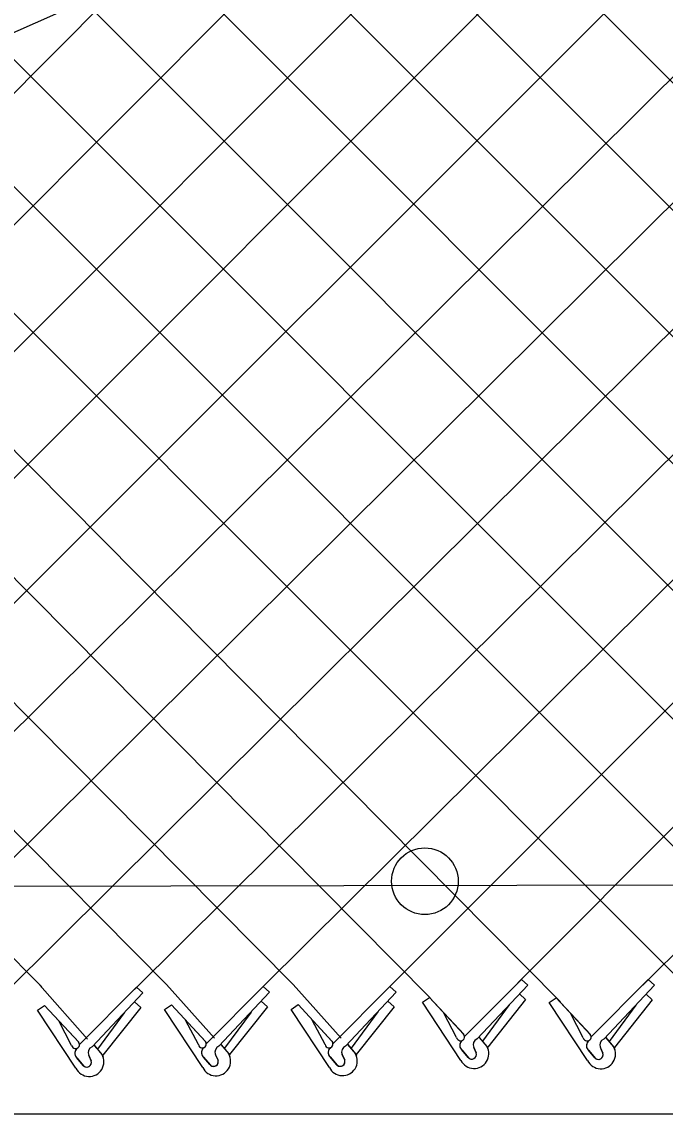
# Model space of a CAD drawing. Extents: x 0 to 2.85, y -0.1 to 1.83.
# Drawn here: x 1.2376 to 1.2785, y 1.2816 to 1.3511 of the extents above; entities that cross this region are included whole.
import ezdxf

# ---------------------------------------------------------------- set-up
doc = ezdxf.new("R2010")
doc.units = 0
for name, color, linetype in [('sb_Chainlink Fence', 7, 'Continuous'), ('sb_Earth', 7, 'Continuous'), ('sb_Existing Structural Steel', 7, 'Continuous')]:
    doc.layers.add(name, color=color, linetype=linetype)

msp = doc.modelspace()

# ---------------------------------------------------------------- linework, layer by layer
at = {"layer": 'sb_Chainlink Fence'}
for p, q in [((1.1805151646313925, 1.2895157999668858), (1.2915922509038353, 1.4013364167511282)), ((1.1315925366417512, 1.3979591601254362), (1.2389142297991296, 1.2896793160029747)), ((1.1396460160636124, 1.3979387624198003), (1.2469242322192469, 1.2897511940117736)), ((1.1477002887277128, 1.3979553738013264), (1.2549061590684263, 1.2898329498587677)), ((1.1558672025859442, 1.3977095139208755), (1.2636071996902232, 1.2889921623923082)), ((1.1639200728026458, 1.3977038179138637), (1.2718940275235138, 1.2887328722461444)), ((1.1720127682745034, 1.3977066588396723), (1.279386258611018, 1.2902100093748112)), ((1.188120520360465, 1.3977028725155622), (1.2955973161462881, 1.2901616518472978)), ((1.1800662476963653, 1.3976862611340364), (1.2877191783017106, 1.2899658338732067)), ((1.1965874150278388, 1.3974528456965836), (1.3040279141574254, 1.2898737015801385)), ((1.2046402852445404, 1.3974471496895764), (1.3122445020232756, 1.2897105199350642)), ((1.212732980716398, 1.3974499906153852), (1.3200207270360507, 1.2899730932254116)), ((1.2207864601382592, 1.397429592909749), (1.3280237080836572, 1.289982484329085)), ((1.2288407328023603, 1.3974462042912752), (1.3360612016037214, 1.2900584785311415)), ((1.1885775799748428, 1.2894562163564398), (1.2955891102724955, 1.3967338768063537)), ((1.1966343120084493, 1.2895009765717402), (1.303681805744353, 1.396736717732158)), ((1.2045283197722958, 1.2893614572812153), (1.311735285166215, 1.3967163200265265)), ((1.212535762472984, 1.289460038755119), (1.3197895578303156, 1.3967329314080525)), ((1.2203680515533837, 1.2892561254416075), (1.3282564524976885, 1.3964829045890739)), ((1.2286213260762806, 1.289436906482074), (1.33630932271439, 1.3964772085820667)), ((1.236559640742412, 1.2892719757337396), (1.3444020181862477, 1.3964800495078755)), ((1.2448086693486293, 1.2895248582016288), (1.3524554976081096, 1.3964596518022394)), ((1.2529972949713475, 1.2897002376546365), (1.3605097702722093, 1.3964762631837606)), ((1.2610501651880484, 1.2897059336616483), (1.3675847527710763, 1.39655592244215)), ((1.2691732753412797, 1.2899304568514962), (1.3756798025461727, 1.3968581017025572)), ((1.2771338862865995, 1.2897935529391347), (1.3841466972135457, 1.3966080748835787)), ((1.2657862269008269, 1.2865164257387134), (1.2694135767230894, 1.2901591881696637)), ((1.2698093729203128, 1.289800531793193), (1.2694135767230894, 1.2901591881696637)), ((1.2738404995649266, 1.286499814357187), (1.2774678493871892, 1.2901425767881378)), ((1.2778636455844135, 1.289783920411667), (1.2774678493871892, 1.2901425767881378)), ((1.2387965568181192, 1.2897824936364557), (1.241831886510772, 1.2863648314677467)), ((1.2413132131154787, 1.2860127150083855), (1.244940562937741, 1.2896554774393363)), ((1.2453363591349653, 1.2892968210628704), (1.244940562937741, 1.2896554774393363)), ((1.2468532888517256, 1.2898272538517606), (1.2498886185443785, 1.2864095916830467)), ((1.249369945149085, 1.2860574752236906), (1.2529972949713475, 1.2897002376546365)), ((1.2501676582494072, 1.2859149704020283), (1.2533930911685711, 1.2893415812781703)), ((1.2533930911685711, 1.2893415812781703), (1.2529972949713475, 1.2897002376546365)), ((1.2549061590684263, 1.2898329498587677), (1.2579414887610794, 1.286415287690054)), ((1.2574228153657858, 1.2860631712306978), (1.2610501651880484, 1.2897059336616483)), ((1.2582205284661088, 1.2859206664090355), (1.2614459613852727, 1.2893472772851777)), ((1.2614459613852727, 1.2893472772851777), (1.2610501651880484, 1.2897059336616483)), ((1.2665839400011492, 1.286373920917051), (1.2698093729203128, 1.289800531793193)), ((1.2746382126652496, 1.286357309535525), (1.2778636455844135, 1.289783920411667)), ((1.2421109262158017, 1.2858702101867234), (1.2453363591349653, 1.2892968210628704)), ((1.245202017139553, 1.2883708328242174), (1.2448062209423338, 1.2887294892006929)), ((1.253258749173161, 1.2884155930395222), (1.2528629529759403, 1.288774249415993)), ((1.2613116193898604, 1.2884212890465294), (1.2609158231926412, 1.2887799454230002)), ((1.2631255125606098, 1.2886986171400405), (1.2635714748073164, 1.2890033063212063)), ((1.2655619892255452, 1.2850097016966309), (1.2631255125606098, 1.2886986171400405)), ((1.2635714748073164, 1.2890033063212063), (1.2657274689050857, 1.2866796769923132)), ((1.2635714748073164, 1.2890033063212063), (1.2657412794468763, 1.2866659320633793)), ((1.2696750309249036, 1.288874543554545), (1.2672622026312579, 1.2858398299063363)), ((1.2696750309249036, 1.288874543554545), (1.2692792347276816, 1.2892331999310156)), ((1.2711797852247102, 1.288682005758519), (1.271625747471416, 1.288986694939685)), ((1.2736162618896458, 1.2849930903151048), (1.2711797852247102, 1.288682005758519)), ((1.271625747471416, 1.288986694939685), (1.2737817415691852, 1.2866630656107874)), ((1.271625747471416, 1.288986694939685), (1.2737955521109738, 1.2866493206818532)), ((1.2777293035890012, 1.288857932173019), (1.2753164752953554, 1.2858232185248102)), ((1.2777293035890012, 1.288857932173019), (1.277333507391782, 1.2892165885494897)), ((1.238652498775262, 1.2881949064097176), (1.2390984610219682, 1.2884995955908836)), ((1.241088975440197, 1.284505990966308), (1.238652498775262, 1.2881949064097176)), ((1.2390984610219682, 1.2884995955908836), (1.2412544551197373, 1.2861759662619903)), ((1.2390984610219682, 1.2884995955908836), (1.241268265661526, 1.2861622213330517)), ((1.2441630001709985, 1.2880387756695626), (1.242465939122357, 1.2857288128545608)), ((1.245202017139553, 1.2883708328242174), (1.2427891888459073, 1.2853361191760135)), ((1.2467092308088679, 1.2882396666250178), (1.2471551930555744, 1.2885443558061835)), ((1.2491457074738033, 1.2845507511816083), (1.2467092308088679, 1.2882396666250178)), ((1.2471551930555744, 1.2885443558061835), (1.2493111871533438, 1.2862207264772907)), ((1.2471551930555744, 1.2885443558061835), (1.2493249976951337, 1.2862069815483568)), ((1.252219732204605, 1.2880835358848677), (1.2505226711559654, 1.2857735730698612)), ((1.253258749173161, 1.2884155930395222), (1.250845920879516, 1.2853808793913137)), ((1.2547621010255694, 1.2882453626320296), (1.2552080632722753, 1.2885500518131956)), ((1.2571985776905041, 1.2845564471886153), (1.2547621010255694, 1.2882453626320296)), ((1.2552080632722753, 1.2885500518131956), (1.2573640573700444, 1.2862264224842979)), ((1.2552080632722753, 1.2885500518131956), (1.257377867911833, 1.2862126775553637)), ((1.2602726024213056, 1.2880892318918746), (1.258575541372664, 1.285779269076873)), ((1.2613116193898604, 1.2884212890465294), (1.2588987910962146, 1.285386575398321)), ((1.2652846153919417, 1.2864651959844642), (1.2644729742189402, 1.2880167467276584)), ((1.2686360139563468, 1.2885424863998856), (1.2669389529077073, 1.2862325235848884)), ((1.2733388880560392, 1.286448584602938), (1.2725272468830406, 1.2880001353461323)), ((1.2766902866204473, 1.2885258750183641), (1.2749932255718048, 1.2862159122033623)), ((1.240811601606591, 1.2859614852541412), (1.2399999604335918, 1.2875130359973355)), ((1.2488683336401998, 1.2860062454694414), (1.2480566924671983, 1.2875577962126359)), ((1.2569212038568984, 1.2860119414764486), (1.2561095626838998, 1.2875634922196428)), ((1.242246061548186, 1.2859657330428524), (1.2427412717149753, 1.285379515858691)), ((1.2422526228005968, 1.285956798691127), (1.2427437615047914, 1.2853774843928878)), ((1.2503027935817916, 1.2860104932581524), (1.2507980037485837, 1.2854242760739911)), ((1.2503093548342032, 1.286001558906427), (1.250800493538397, 1.2854222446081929)), ((1.2583556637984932, 1.2860161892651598), (1.2588508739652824, 1.285429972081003)), ((1.258362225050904, 1.2860072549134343), (1.2588533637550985, 1.2854279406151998)), ((1.2667190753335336, 1.2864694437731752), (1.2672142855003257, 1.2858832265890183)), ((1.2667256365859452, 1.2864605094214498), (1.2672167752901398, 1.2858811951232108)), ((1.2672142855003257, 1.2858832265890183), (1.2672507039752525, 1.2858151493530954)), ((1.274773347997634, 1.286452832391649), (1.2752685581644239, 1.2858666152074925)), ((1.2747799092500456, 1.286443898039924), (1.2752710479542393, 1.2858645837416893)), ((1.2752685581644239, 1.2858666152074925), (1.2753049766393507, 1.2857985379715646)), ((1.2415405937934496, 1.284690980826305), (1.2411365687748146, 1.285174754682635)), ((1.2411365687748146, 1.285174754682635), (1.241581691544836, 1.2846476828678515)), ((1.2420626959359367, 1.2849765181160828), (1.241899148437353, 1.2853308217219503)), ((1.2418997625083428, 1.285318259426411), (1.2420623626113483, 1.284984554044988)), ((1.2427412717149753, 1.285379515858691), (1.2427776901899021, 1.2853114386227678)), ((1.2427776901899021, 1.2853114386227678), (1.2428087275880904, 1.2852385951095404)), ((1.249597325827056, 1.2847357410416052), (1.2491933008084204, 1.2852195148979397)), ((1.2491933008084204, 1.2852195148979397), (1.2496384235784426, 1.284692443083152)), ((1.2501194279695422, 1.285021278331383), (1.2499558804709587, 1.2853755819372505)), ((1.2499564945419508, 1.2853630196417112), (1.2501190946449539, 1.2850293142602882)), ((1.2507980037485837, 1.2854242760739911), (1.2508344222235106, 1.285356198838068)), ((1.2508344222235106, 1.285356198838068), (1.2508654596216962, 1.2852833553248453)), ((1.257650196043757, 1.2847414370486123), (1.257246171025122, 1.2852252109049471)), ((1.257246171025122, 1.2852252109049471), (1.2576912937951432, 1.2846981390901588)), ((1.258172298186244, 1.2850269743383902), (1.2580087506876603, 1.2853812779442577)), ((1.25800936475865, 1.285368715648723), (1.2581719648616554, 1.2850350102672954)), ((1.2588508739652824, 1.285429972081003), (1.2588872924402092, 1.2853618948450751)), ((1.2588872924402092, 1.2853618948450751), (1.2589183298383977, 1.2852890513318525)), ((1.2660136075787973, 1.285194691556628), (1.265609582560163, 1.2856784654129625)), ((1.265609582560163, 1.2856784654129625), (1.2660547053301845, 1.2851513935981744)), ((1.2665357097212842, 1.2854802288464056), (1.2663721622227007, 1.2858345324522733)), ((1.2663727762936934, 1.2858219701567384), (1.2665353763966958, 1.2854882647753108)), ((1.2672507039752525, 1.2858151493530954), (1.2672817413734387, 1.285742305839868)), ((1.2740678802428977, 1.2851780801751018), (1.2736638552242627, 1.2856618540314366)), ((1.2736638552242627, 1.2856618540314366), (1.274108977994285, 1.2851347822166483)), ((1.2745899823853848, 1.2854636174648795), (1.274426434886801, 1.2858179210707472)), ((1.274427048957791, 1.2858053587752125), (1.2745896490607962, 1.2854716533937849)), ((1.2753049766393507, 1.2857985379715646), (1.2753360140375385, 1.285725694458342))]:
    msp.add_line(p, q, dxfattribs=at)
for centre, radius, start, end in [((1.2655365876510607, 1.2865093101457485), 0.00025580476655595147, 189.9304409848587, 40.97853800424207), ((1.2735908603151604, 1.2864926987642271), 0.00025580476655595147, 189.9304409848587, 40.97853800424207), ((1.2410635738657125, 1.2860055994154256), 0.00025580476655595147, 189.9304409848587, 40.97853800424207), ((1.2422868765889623, 1.2854901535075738), 0.00041880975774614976, 114.84216649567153, 203.51671506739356), ((1.249120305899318, 1.286050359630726), 0.00025580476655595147, 189.9304409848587, 40.97853800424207), ((1.2503436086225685, 1.2855349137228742), 0.00041880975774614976, 114.84216649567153, 203.51671506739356), ((1.2571731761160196, 1.2860560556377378), 0.00025580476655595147, 189.9304409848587, 40.97853800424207), ((1.2583964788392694, 1.285540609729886), 0.00041880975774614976, 114.84216649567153, 203.51671506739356), ((1.2658690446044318, 1.2859617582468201), 0.0003843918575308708, 126.9947472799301, 219.79833989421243), ((1.265879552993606, 1.2859612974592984), 0.0003909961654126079, 127.7656421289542, 226.33281459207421), ((1.2664004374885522, 1.2854244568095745), 0.0009354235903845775, 206.32021657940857, 29.22686940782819), ((1.2667598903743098, 1.2859938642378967), 0.00041880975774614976, 114.84216649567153, 203.51671506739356), ((1.2739233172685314, 1.285945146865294), 0.0003843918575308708, 126.9947472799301, 219.79833989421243), ((1.2739338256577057, 1.2859446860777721), 0.0003909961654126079, 127.7656421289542, 226.33281459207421), ((1.2744547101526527, 1.2854078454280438), 0.0009354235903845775, 206.32021657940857, 29.22686940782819), ((1.2748141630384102, 1.2859772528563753), 0.00041880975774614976, 114.84216649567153, 203.51671506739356), ((1.2413960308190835, 1.2854580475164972), 0.0003843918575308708, 126.9947472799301, 219.79833989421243), ((1.2414065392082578, 1.2854575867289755), 0.0003909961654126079, 127.7656421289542, 226.33281459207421), ((1.2419274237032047, 1.284920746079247), 0.0009354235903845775, 206.32021657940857, 29.22686940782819), ((1.249452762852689, 1.2855028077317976), 0.0003843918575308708, 126.9947472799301, 219.79833989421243), ((1.249463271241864, 1.2855023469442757), 0.0003909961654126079, 127.7656421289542, 226.33281459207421), ((1.2499841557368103, 1.284965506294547), 0.0009354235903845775, 206.32021657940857, 29.22686940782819), ((1.2575056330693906, 1.2855085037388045), 0.0003843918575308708, 126.9947472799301, 219.79833989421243), ((1.257516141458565, 1.2855080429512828), 0.0003909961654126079, 127.7656421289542, 226.33281459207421), ((1.2580370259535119, 1.2849712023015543), 0.0009354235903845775, 206.32021657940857, 29.22686940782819), ((1.2662464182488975, 1.2853890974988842), 0.00030330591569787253, 219.86319118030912, 17.48524419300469), ((1.2662475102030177, 1.2853876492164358), 0.00030494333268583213, 230.78260140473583, 19.265642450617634), ((1.274300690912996, 1.2853724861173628), 0.00030330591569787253, 219.86319118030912, 17.48524419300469), ((1.2743017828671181, 1.2853710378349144), 0.00030494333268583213, 230.78260140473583, 19.265642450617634), ((1.2417734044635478, 1.2848853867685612), 0.00030330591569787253, 219.86319118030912, 17.48524419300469), ((1.24177449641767, 1.2848839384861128), 0.00030494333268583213, 230.78260140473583, 19.265642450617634), ((1.2498301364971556, 1.2849301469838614), 0.00030330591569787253, 219.86319118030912, 17.48524419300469), ((1.2498312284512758, 1.2849286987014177), 0.00030494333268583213, 230.78260140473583, 19.265642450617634), ((1.2578830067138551, 1.2849358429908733), 0.00030330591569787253, 219.86319118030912, 17.48524419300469), ((1.2578840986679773, 1.2849343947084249), 0.00030494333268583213, 230.78260140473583, 19.265642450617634)]:
    msp.add_arc(centre, radius, start, end, dxfattribs=at)
at = {"layer": 'sb_Earth'}
msp.add_line((1.069795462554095, 1.2815869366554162), (1.4846110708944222, 1.2816125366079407), dxfattribs=at)
at = {"layer": 'sb_Existing Structural Steel'}
for p, q in [((1.2962767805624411, 1.3765874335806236), (1.1239415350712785, 1.3001976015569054)), ((1.065275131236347, 1.2958066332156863), (1.486720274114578, 1.29650651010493))]:
    msp.add_line(p, q, dxfattribs=at)
msp.add_circle((1.2632720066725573, 1.2963972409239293), 0.0021204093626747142, dxfattribs=at)

doc.saveas('drawing.dxf')
